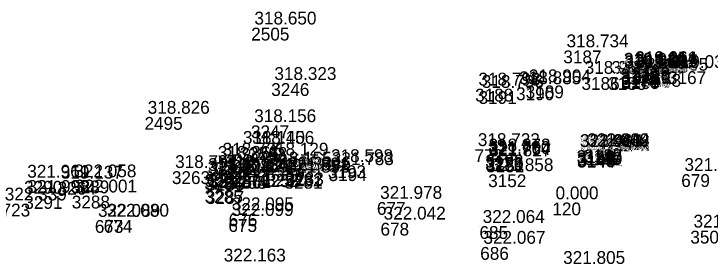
# Model space of a CAD drawing. Extents: x -829398 to -819400, y -1074439 to -1067977.
# Drawn here: x -822566.1 to -822501, y -1070466.6 to -1070443.1 of the extents above; entities that cross this region are included whole.
import ezdxf

# ---------------------------------------------------------------- set-up
doc = ezdxf.new("R2010")
doc.units = 0
doc.layers.add('Vrstva 60', color=7, linetype='Continuous')
doc.layers.add('Vrstva 61', color=7, linetype='Continuous')

msp = doc.modelspace()

# ---------------------------------------------------------------- linework, layer by layer
at = {"layer": 'Vrstva 60'}
for p, q in [((-822543.883, -1070444.43), (-822543.883, -1070444.43)), ((-822514.698, -1070446.564), (-822514.698, -1070446.564)), ((-822509.34, -1070448.282), (-822509.34, -1070448.282)), ((-822509.308, -1070448.309), (-822509.308, -1070448.309)), ((-822508.292, -1070448.167), (-822508.292, -1070448.167)), ((-822508.271, -1070448.136), (-822508.271, -1070448.136)), ((-822508.265, -1070448.408), (-822508.265, -1070448.408)), ((-822508.253, -1070448.458), (-822508.253, -1070448.458)), ((-822513.005, -1070449.051), (-822513.005, -1070449.051)), ((-822510.5, -1070449.051), (-822510.5, -1070449.051)), ((-822509.285, -1070448.526), (-822509.285, -1070448.526)), ((-822509.285, -1070448.567), (-822509.285, -1070448.567)), ((-822509.283, -1070448.946), (-822509.283, -1070448.946)), ((-822509.26, -1070448.803), (-822509.26, -1070448.803)), ((-822509.253, -1070448.838), (-822509.253, -1070448.838)), ((-822509.242, -1070448.971), (-822509.242, -1070448.971)), ((-822508.229, -1070448.729), (-822508.229, -1070448.729)), ((-822508.222, -1070448.833), (-822508.222, -1070448.833)), ((-822508.203, -1070448.71), (-822508.203, -1070448.71)), ((-822508.191, -1070448.85), (-822508.191, -1070448.85)), ((-822507.261, -1070448.755), (-822507.261, -1070448.755)), ((-822504.914, -1070448.504), (-822504.914, -1070448.504)), ((-822542.015, -1070449.62), (-822542.015, -1070449.62)), ((-822522.943, -1070450.143), (-822522.943, -1070450.143)), ((-822522.624, -1070450.365), (-822522.624, -1070450.365)), ((-822519.12, -1070450.015), (-822519.12, -1070450.015)), ((-822518.22, -1070449.839), (-822518.22, -1070449.839)), ((-822553.862, -1070452.786), (-822553.862, -1070452.786)), ((-822543.906, -1070453.573), (-822543.906, -1070453.573)), ((-822544.957, -1070455.601), (-822544.957, -1070455.601)), ((-822544.091, -1070455.601), (-822544.091, -1070455.601)), ((-822522.994, -1070455.81), (-822522.994, -1070455.81)), ((-822513.459, -1070455.902), (-822513.459, -1070455.902)), ((-822513.444, -1070455.902), (-822513.444, -1070455.902)), ((-822513.43, -1070455.9), (-822513.43, -1070455.9)), ((-822513.421, -1070456.137), (-822513.421, -1070456.137)), ((-822513.4, -1070456.127), (-822513.4, -1070456.127)), ((-822512.765, -1070455.822), (-822512.765, -1070455.822)), ((-822512.76, -1070455.819), (-822512.76, -1070455.819)), ((-822512.754, -1070456.069), (-822512.754, -1070456.069)), ((-822512.75, -1070456.063), (-822512.75, -1070456.063)), ((-822512.748, -1070455.82), (-822512.748, -1070455.82)), ((-822512.74, -1070456.229), (-822512.74, -1070456.229)), ((-822512.716, -1070456.238), (-822512.716, -1070456.238)), ((-822546.858, -1070456.703), (-822546.858, -1070456.703)), ((-822542.764, -1070456.701), (-822542.764, -1070456.701)), ((-822522.011, -1070456.547), (-822522.011, -1070456.547)), ((-822521.993, -1070456.316), (-822521.993, -1070456.316)), ((-822521.987, -1070456.649), (-822521.987, -1070456.649)), ((-822521.924, -1070456.77), (-822521.924, -1070456.77)), ((-822513.418, -1070456.318), (-822513.418, -1070456.318)), ((-822513.385, -1070456.298), (-822513.385, -1070456.298)), ((-822547.303, -1070457.005), (-822547.303, -1070457.005)), ((-822542.458, -1070457.548), (-822542.458, -1070457.548)), ((-822536.722, -1070457.312), (-822536.722, -1070457.312)), ((-822536.649, -1070457.587), (-822536.649, -1070457.587)), ((-822551.3, -1070457.865), (-822551.3, -1070457.865)), ((-822548.213, -1070458.133), (-822548.213, -1070458.133)), ((-822546.544, -1070457.865), (-822546.544, -1070457.865)), ((-822542.977, -1070458.155), (-822542.977, -1070458.155)), ((-822542.961, -1070458.127), (-822542.961, -1070458.127)), ((-822542.475, -1070458.094), (-822542.475, -1070458.094)), ((-822540.79, -1070458.087), (-822540.79, -1070458.087)), ((-822540.667, -1070457.973), (-822540.667, -1070457.973)), ((-822521.728, -1070458.155), (-822521.728, -1070458.155)), ((-822503.674, -1070458.142), (-822503.674, -1070458.142)), ((-822565.124, -1070458.77), (-822565.124, -1070458.77)), ((-822561.986, -1070458.859), (-822561.986, -1070458.859)), ((-822560.721, -1070458.736), (-822560.721, -1070458.736)), ((-822548.259, -1070458.402), (-822548.259, -1070458.402)), ((-822548.097, -1070458.484), (-822548.097, -1070458.484)), ((-822546.504, -1070458.294), (-822546.504, -1070458.294)), ((-822546.007, -1070458.305), (-822546.007, -1070458.305)), ((-822546.003, -1070458.304), (-822546.003, -1070458.304)), ((-822540.769, -1070458.298), (-822540.769, -1070458.298)), ((-822565.095, -1070460.19), (-822565.095, -1070460.19)), ((-822560.661, -1070460.152), (-822560.661, -1070460.152)), ((-822548.236, -1070459.638), (-822548.236, -1070459.638)), ((-822548.12, -1070459.724), (-822548.12, -1070459.724)), ((-822532.13, -1070460.751), (-822532.13, -1070460.751)), ((-822515.725, -1070460.796), (-822515.725, -1070460.796)), ((-822545.992, -1070461.819), (-822545.992, -1070461.819)), ((-822558.504, -1070462.436), (-822558.504, -1070462.436)), ((-822557.673, -1070462.419), (-822557.673, -1070462.419)), ((-822546.017, -1070462.354), (-822546.017, -1070462.354)), ((-822531.796, -1070462.691), (-822531.796, -1070462.691)), ((-822522.541, -1070463.005), (-822522.541, -1070463.005)), ((-822502.824, -1070463.437), (-822502.824, -1070463.437)), ((-822522.47, -1070464.959), (-822522.47, -1070464.959))]:
    msp.add_line(p, q, dxfattribs=at)

# ---------------------------------------------------------------- texts
for s, p in [('2505', (-822543.883, -1070445.63)), ('3187', (-822514.698, -1070447.764)), ('3175', (-822509.34, -1070449.482)), ('3174', (-822509.308, -1070449.509)), ('3179', (-822508.292, -1070449.367)), ('3178', (-822508.271, -1070449.336)), ('3180', (-822508.265, -1070449.608)), ('3181', (-822508.253, -1070449.658)), ('3186', (-822513.005, -1070450.251)), ('3185', (-822510.5, -1070450.251)), ('3173', (-822509.285, -1070449.726)), ('3172', (-822509.285, -1070449.767)), ('3176', (-822509.283, -1070450.146)), ('3171', (-822509.26, -1070450.003)), ('3170', (-822509.253, -1070450.038)), ('3169', (-822509.242, -1070450.171)), ('3183', (-822508.229, -1070449.929)), ('3184', (-822508.222, -1070450.033)), ('3182', (-822508.203, -1070449.91)), ('3177', (-822508.191, -1070450.05)), ('3168', (-822507.261, -1070449.955)), ('3167', (-822504.914, -1070449.704)), ('3246', (-822542.015, -1070450.82)), ('3188', (-822522.943, -1070451.343)), ('3191', (-822522.624, -1070451.565)), ('3190', (-822519.12, -1070451.215)), ('3189', (-822518.22, -1070451.039)), ('2495', (-822553.862, -1070453.986)), ('3247', (-822543.906, -1070454.773)), ('3258', (-822544.957, -1070456.801)), ('3248', (-822544.091, -1070456.801)), ('772', (-822522.994, -1070457.01)), ('3150', (-822513.459, -1070457.102)), ('3148', (-822513.444, -1070457.102)), ('3149', (-822513.43, -1070457.1)), ('3146', (-822513.421, -1070457.337)), ('3147', (-822513.4, -1070457.327)), ('3145', (-822513.385, -1070457.498)), ('3143', (-822512.765, -1070457.022)), ('3138', (-822512.76, -1070457.019)), ('3139', (-822512.754, -1070457.269)), ('3140', (-822512.75, -1070457.263)), ('3137', (-822512.748, -1070457.02)), ('3141', (-822512.74, -1070457.429)), ('3142', (-822512.716, -1070457.438)), ('2506', (-822546.858, -1070457.903)), ('3249', (-822542.764, -1070457.901)), ('3279', (-822522.011, -1070457.747)), ('3192', (-822521.993, -1070457.516)), ('3280', (-822521.987, -1070457.849)), ('3151', (-822521.924, -1070457.97)), ('3144', (-822513.418, -1070457.518)), ('3261', (-822547.303, -1070458.205)), ('3250', (-822542.458, -1070458.748)), ('3193', (-822536.722, -1070458.512)), ('3194', (-822536.649, -1070458.787)), ('3263', (-822551.3, -1070459.065)), ('3262', (-822548.213, -1070459.333)), ('3257', (-822546.544, -1070459.065)), ('3252', (-822542.977, -1070459.355)), ('3253', (-822542.961, -1070459.327)), ('3251', (-822542.475, -1070459.294)), ('3282', (-822540.79, -1070459.287)), ('3283', (-822540.667, -1070459.173)), ('3152', (-822521.728, -1070459.355)), ('679', (-822503.674, -1070459.342)), ('3290', (-822565.124, -1070459.97)), ('3264', (-822561.986, -1070460.059)), ('3289', (-822560.721, -1070459.936)), ('3284', (-822548.259, -1070459.602)), ('3286', (-822548.097, -1070459.684)), ('3256', (-822546.504, -1070459.494)), ('3254', (-822546.007, -1070459.505)), ('3255', (-822546.003, -1070459.504)), ('3281', (-822540.769, -1070459.498)), ('3291', (-822565.095, -1070461.39)), ('3288', (-822560.661, -1070461.352)), ('3285', (-822548.236, -1070460.838)), ('3287', (-822548.12, -1070460.924)), ('677', (-822532.13, -1070461.951)), ('120', (-822515.725, -1070461.996)), ('723', (-822567.226, -1070462.104)), ('676', (-822545.992, -1070463.019)), ('673', (-822558.504, -1070463.636)), ('674', (-822557.673, -1070463.619)), ('675', (-822546.017, -1070463.554)), ('678', (-822531.796, -1070463.891)), ('685', (-822522.541, -1070464.205)), ('3500', (-822502.824, -1070464.637)), ('686', (-822522.47, -1070466.159))]:
    msp.add_text(s, height=1.2, dxfattribs=at).set_placement(p)
at = {"layer": 'Vrstva 61'}
for s, p in [('318.650', (-822543.583, -1070444.13)), ('318.734', (-822514.398, -1070446.264)), ('318.946', (-822509.04, -1070447.982)), ('319.034', (-822509.008, -1070448.009)), ('319.056', (-822508.985, -1070448.226)), ('319.243', (-822508.985, -1070448.267)), ('319.054', (-822507.992, -1070447.867)), ('318.961', (-822507.971, -1070447.836)), ('319.067', (-822507.965, -1070448.108)), ('319.249', (-822507.953, -1070448.158)), ('319.035', (-822504.614, -1070448.204)), ('318.905', (-822512.705, -1070448.751)), ('318.948', (-822510.2, -1070448.751)), ('318.972', (-822508.983, -1070448.646)), ('319.256', (-822508.96, -1070448.503)), ('319.424', (-822508.953, -1070448.538)), ('319.427', (-822508.942, -1070448.671)), ('319.417', (-822507.929, -1070448.429)), ('319.420', (-822507.922, -1070448.533)), ('319.257', (-822507.903, -1070448.41)), ('318.999', (-822507.891, -1070448.55)), ('318.995', (-822506.961, -1070448.455)), ('318.323', (-822541.715, -1070449.32)), ('318.904', (-822517.92, -1070449.539)), ('318.793', (-822522.643, -1070449.843)), ('318.796', (-822522.324, -1070450.065)), ('318.885', (-822518.82, -1070449.715)), ('318.826', (-822553.562, -1070452.486)), ('318.156', (-822543.606, -1070453.273)), ('318.140', (-822544.657, -1070455.301)), ('318.156', (-822543.791, -1070455.301)), ('318.722', (-822522.694, -1070455.51)), ('321.942', (-822512.465, -1070455.522)), ('322.409', (-822512.46, -1070455.519)), ('322.634', (-822512.448, -1070455.52)), ('318.873', (-822521.693, -1070456.016)), ('321.960', (-822513.159, -1070455.602)), ('322.415', (-822513.144, -1070455.602)), ('322.641', (-822513.13, -1070455.6)), ('322.159', (-822513.121, -1070455.837)), ('321.921', (-822513.118, -1070456.018)), ('322.408', (-822513.1, -1070455.827)), ('322.142', (-822513.085, -1070455.998)), ('322.397', (-822512.454, -1070455.769)), ('322.165', (-822512.45, -1070455.763)), ('322.136', (-822512.44, -1070455.929)), ('321.901', (-822512.416, -1070455.938)), ('318.861', (-822547.003, -1070456.705)), ('318.775', (-822546.558, -1070456.403)), ('318.129', (-822542.464, -1070456.401)), ('321.760', (-822521.711, -1070456.247)), ('321.764', (-822521.687, -1070456.349)), ('321.827', (-822521.624, -1070456.47)), ('318.155', (-822542.158, -1070457.248)), ('318.598', (-822536.422, -1070457.012)), ('321.783', (-822536.349, -1070457.287)), ('318.797', (-822551, -1070457.565)), ('321.874', (-822547.959, -1070458.102)), ('318.809', (-822547.913, -1070457.833)), ('318.172', (-822546.244, -1070457.565)), ('318.169', (-822546.204, -1070457.994)), ('320.973', (-822545.707, -1070458.005)), ('318.144', (-822545.703, -1070458.004)), ('318.147', (-822542.677, -1070457.855)), ('320.990', (-822542.661, -1070457.827)), ('318.167', (-822542.175, -1070457.794)), ('321.891', (-822540.49, -1070457.787)), ('321.893', (-822540.469, -1070457.998)), ('321.846', (-822540.367, -1070457.673)), ('321.858', (-822521.428, -1070457.855)), ('321.832', (-822503.374, -1070457.842)), ('321.961', (-822564.824, -1070458.47)), ('319.137', (-822561.686, -1070458.559)), ('322.058', (-822560.421, -1070458.436)), ('321.880', (-822547.797, -1070458.184)), ('321.870', (-822547.936, -1070459.338)), ('321.881', (-822547.82, -1070459.424)), ('321.998', (-822564.795, -1070459.89)), ('322.001', (-822560.361, -1070459.852)), ('322.339', (-822566.926, -1070460.604)), ('321.978', (-822531.83, -1070460.451)), ('0.000', (-822515.425, -1070460.496)), ('322.099', (-822545.717, -1070462.054)), ('322.095', (-822545.692, -1070461.519)), ('322.089', (-822558.204, -1070462.136)), ('322.080', (-822557.373, -1070462.119)), ('322.042', (-822531.496, -1070462.391)), ('322.064', (-822522.241, -1070462.705)), ('321.998', (-822502.524, -1070463.137)), ('322.067', (-822522.17, -1070464.659)), ('322.163', (-822546.452, -1070466.317)), ('321.805', (-822514.717, -1070466.544))]:
    msp.add_text(s, height=1.2, dxfattribs=at).set_placement(p)

doc.saveas('drawing.dxf')
